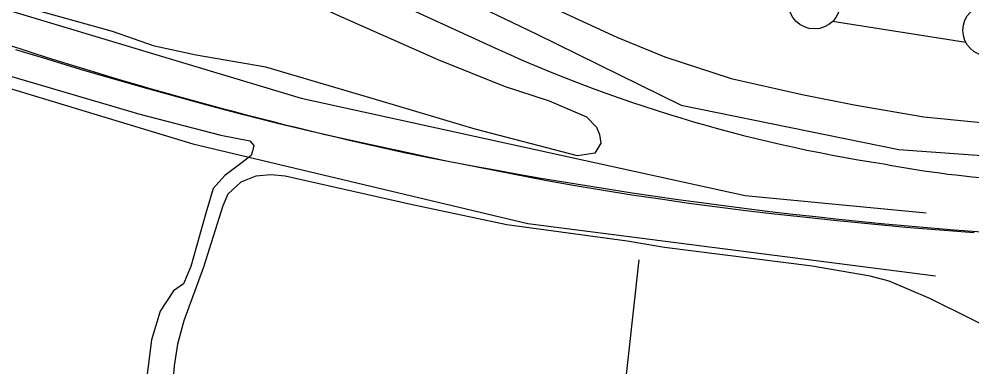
# Model space of a CAD drawing. Extents: x 3424494 to 3462436, y 522220 to 547718.
# Drawn here: x 3442371 to 3443290, y 536899 to 537236 of the extents above; entities that cross this region are included whole.
import ezdxf

# ---------------------------------------------------------------- set-up
doc = ezdxf.new("R2010")
doc.units = 0
for name, color, linetype in [('V-DTCH-CNTR', 7, 'Continuous'), ('V-LEVE-TOET', 7, 'Continuous'), ('V-RAIL-TRAK', 7, 'Continuous'), ('V-ROAD-CNTR', 7, 'Continuous'), ('V-SITE-VEGE', 7, 'Continuous'), ('V-SURV-LINE', 7, 'Continuous'), ('V-TOPO-SHOR', 7, 'Continuous')]:
    doc.layers.add(name, color=color, linetype=linetype)

msp = doc.modelspace()

# ---------------------------------------------------------------- linework, layer by layer
at = {"layer": 'V-DTCH-CNTR'}
msp.add_lwpolyline([(3443330.9, 536924.93), (3443249.44, 536965.65), (3443210.01, 536982.38), (3443191.59, 536987.11), (3443135.64, 536996.7), (3442993.41, 537014.74), (3442957.21, 537020.91), (3442841.33, 537036.81), (3442748.54, 537056.52), (3442627.46, 537083.66), (3442613.63, 537085.06), (3442599.12, 537083.84), (3442584.59, 537078), (3442571.99, 537066.22), (3442567.31, 537055.05), (3442548.47, 536995.86), (3442529.69, 536943.92), (3442523.61, 536921.56), (3442520.18, 536900.49), (3442510.84, 536779.95)], dxfattribs=at)
at = {"layer": 'V-LEVE-TOET'}
msp.add_lwpolyline([(3442331.38, 537528.77), (3442439.86, 537471.57), (3442560.25, 537408.53), (3442647.79, 537364.25), (3442717.65, 537328.34), (3442829.85, 537274), (3442894.38, 537242.66), (3442947.41, 537217.98), (3442993.47, 537199.13), (3443057.65, 537178.09), (3443126, 537162.8), (3443176.23, 537152.58), (3443243.36, 537141.01), (3443305.17, 537134.83), (3443379.35, 537129.81), (3443458.91, 537126.41), (3443538.08, 537128.78), (3443627.6, 537135.61), (3443689.08, 537142.22), (3443787.68, 537149.82), (3443884.63, 537159.5)], dxfattribs=at)
at = {"layer": 'V-RAIL-TRAK'}
for points in [[(3442716.22, 537112.58), (3442683.64, 537119.83), (3442651.1, 537127.27), (3442618.62, 537134.9), (3442587.01, 537143.03), (3442555.46, 537151.38), (3442523.97, 537159.94), (3442492.53, 537168.71), (3442461.16, 537177.69), (3442429.85, 537186.89), (3442398.59, 537196.3), (3442367.41, 537205.92)], [(3443292.14, 537028.9), (3443259.06, 537031.44), (3443226, 537034.22), (3443192.96, 537037.23), (3443159.95, 537040.5), (3443126.96, 537044), (3443099.37, 537047.04), (3443071.81, 537050.3), (3443044.28, 537053.78), (3443016.77, 537057.48), (3442989.3, 537061.4), (3442961.85, 537065.53), (3442934.44, 537069.88), (3442907.07, 537074.45), (3442879.73, 537079.24), (3442846.95, 537085.52), (3442814.21, 537091.99), (3442781.51, 537098.67), (3442748.84, 537105.53), (3442716.22, 537112.58)]]:
    msp.add_lwpolyline(points, dxfattribs=at)
at = {"layer": 'V-ROAD-CNTR'}
msp.add_lwpolyline([(3442593.05, 537316.56), (3442821.74, 537211.31)], dxfattribs=at)
for centre, radius, start, end in [((3443559.04, 540863.05), 3844.17, 245.08995, 257.73319), ((3443421.45, 538504.81), 1425.76, 245.12602, 261.26191), ((3443621, 541431.12), 4412.85, 258.51431, 267.79457), ((3443391.71, 538078.86), 1000.86, 259.23996, 273.58769)]:
    msp.add_arc(centre, radius, start, end, dxfattribs=at)
at = {"layer": 'V-SITE-VEGE'}
for points in [[(3442298.76, 537422.7), (3442418.4, 537360.51), (3442553.4, 537298.22), (3442675.86, 537240.2), (3442774.68, 537196.3), (3442838.72, 537170.76), (3442881.9, 537156.53), (3442918.09, 537140.94), (3442927.8, 537131.1), (3442930.55, 537124.11), (3442931.89, 537115.72), (3442926.24, 537105.99), (3442909.48, 537103.31), (3442810.54, 537129.07), (3442719.98, 537156.17), (3442608.53, 537188.99), (3442541.6, 537200.59), (3442501.18, 537209.23), (3442460.79, 537223.44), (3442378.58, 537246.31), (3442301.98, 537271.93)], [(3442312.81, 537194.96), (3442487.1, 537143.55), (3442565.2, 537123.49), (3442593.1, 537117.72), (3442597.26, 537113.51), (3442595.83, 537107.93), (3442594.41, 537103.74), (3442585.98, 537096.81), (3442569.14, 537084.35), (3442557.88, 537071.85), (3442550.74, 537048.15), (3442536.44, 536996.55), (3442529.35, 536979.84), (3442519.53, 536972.91), (3442506.83, 536953.44), (3442498.27, 536925.56), (3442490.91, 536866.93)]]:
    msp.add_lwpolyline(points, dxfattribs=at)
at = {"layer": 'V-SURV-LINE'}
msp.add_lwpolyline([(3443284.15, 537212.91), (3443155.41, 537233.04)], dxfattribs=at)
msp.add_lwpolyline([(3443284.15, 537212.91), (3443155.41, 537233.04)], dxfattribs=at)
for centre in [(3443137.98, 537250.94), (3443306.2, 537224.64)]:
    msp.add_circle(centre, 25, dxfattribs=at)
at = {"layer": 'V-TOPO-SHOR'}
for points in [[(3442054.22, 537612.19), (3442869.49, 537221.4), (3443009.5, 537152.18), (3443219.23, 537109.47), (3443446.31, 537093.04), (3444205.65, 537148.85), (3444406.26, 537193.41), (3444563.02, 537281.42)], [(3442214.37, 537288.29), (3442642.77, 537159.26), (3443071.01, 537065.15), (3443245.7, 537048.48)], [(3442197.23, 537218.37), (3442538.2, 537115.13), (3442861.59, 537038.01), (3443254.71, 536987.4)], [(3442968.47, 537002.95), (3442953.68, 536868.72), (3442937.9, 536687.86), (3442922.35, 536543.19), (3442899.95, 536305.99), (3442872.33, 536015.94), (3442860.47, 535903.96)]]:
    msp.add_lwpolyline(points, dxfattribs=at)

doc.saveas('drawing.dxf')
